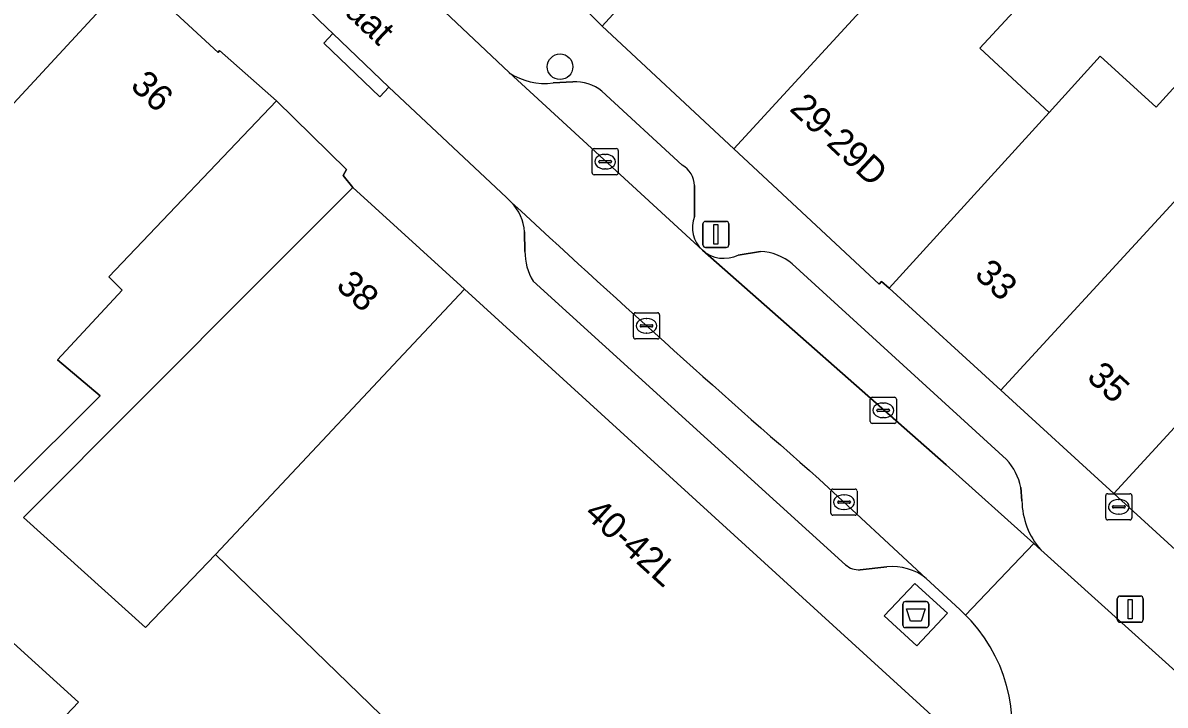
# Model space of a CAD drawing. Extents: x 160663 to 161506, y 382245 to 383291.
# Drawn here: x 160915.24 to 160958.95, y 383092.19 to 383118.28 of the extents above; entities that cross this region are included whole.
import ezdxf

# ---------------------------------------------------------------- set-up
doc = ezdxf.new("R2010")
doc.units = 0
for name, color, linetype in [('IMGEO_Afval_apart_plaats', 7, 'Continuous'), ('IMGEO_Boom', 7, 'Continuous'), ('IMGEO_Erf', 7, 'Continuous'), ('IMGEO_Kolk', 7, 'Continuous'), ('IMGEO_Lichtmast', 7, 'Continuous'), ('IMGEO_Openbare_ruimte_label', 7, 'Continuous'), ('IMGEO_Pand', 7, 'Continuous'), ('IMGEO_Pand_nummerreeks', 7, 'Continuous'), ('IMGEO_Parkeervlak_open', 7, 'Continuous'), ('IMGEO_Rijbaan_lokaal_open', 7, 'Continuous'), ('IMGEO_Voetpad_gesloten', 7, 'Continuous'), ('IMGEO_Voetpad_open', 7, 'Continuous')]:
    doc.layers.add(name, color=color, linetype=linetype)

msp = doc.modelspace()

# ---------------------------------------------------------------- linework, layer by layer
at = {"layer": 'IMGEO_Afval_apart_plaats'}
for p, q in [((160949.015, 383096.158), (160949.805, 383096.158)), ((160949.805, 383096.158), (160949.015, 383096.158)), ((160948.915, 383095.258), (160948.915, 383096.058)), ((160948.915, 383096.058), (160948.915, 383095.258)), ((160949.905, 383096.058), (160949.905, 383095.258)), ((160949.905, 383095.258), (160949.905, 383096.058)), ((160949.805, 383095.158), (160949.015, 383095.158)), ((160949.015, 383095.158), (160949.805, 383095.158))]:
    msp.add_line(p, q, dxfattribs=at)
msp.add_lwpolyline([(160949.058, 383095.872), (160949.762, 383095.872), (160949.613, 383095.402), (160949.207, 383095.402), (160949.058, 383095.872)], dxfattribs=at)
for centre, start, end in [((160949.015, 383096.058), 90, 180), ((160949.015, 383096.058), 90, 180), ((160949.805, 383096.058), 0, 90), ((160949.805, 383096.058), 360, 90), ((160949.015, 383095.258), 180, 270), ((160949.015, 383095.258), 180, 270), ((160949.805, 383095.258), 270, 0), ((160949.805, 383095.258), 270, 0)]:
    msp.add_arc(centre, 0.1, start, end, dxfattribs=at)
at = {"layer": 'IMGEO_Boom'}
msp.add_circle((160935.8, 383116.6), 0.489, dxfattribs=at)
at = {"layer": 'IMGEO_Erf'}
for points in [[(160959.111, 383132.471), (160956.576, 383129.694), (160950.889, 383133.202), (160948.342, 383130.391), (160945.969, 383127.517), (160945.833, 383127.367), (160950.924, 383122.687), (160954.111, 383119.758), (160951.858, 383117.307), (160954.513, 383114.855), (160956.465, 383116.999), (160958.601, 383115.05), (160961.033, 383117.715)], [(160929.799, 383091), (160922.617, 383097.955), (160919.932, 383095.159), (160915.276, 383099.373), (160924.336, 383108.449), (160927.869, 383111.986), (160927.5, 383112.444), (160927.624, 383112.668), (160924.955, 383115.295), (160918.533, 383108.569), (160919.047, 383108.055), (160916.572, 383105.4), (160918.208, 383104.015), (160914.661, 383100.492)]]:
    msp.add_lwpolyline(points, dxfattribs=at)
msp.add_lwpolyline([(160903.039, 383085.916), (160906.562, 383089.584), (160905.334, 383090.764), (160911.703, 383097.446), (160917.378, 383092.31), (160910.853, 383085.463), (160912.276, 383084.096), (160908.754, 383080.429)], close=True, dxfattribs=at)
at = {"layer": 'IMGEO_Kolk'}
for p, q in [((160937.024, 383112.545), (160937.024, 383113.397)), ((160937.099, 383113.471), (160937.951, 383113.471)), ((160937.512, 383113.251), (160937.537, 383113.251)), ((160938.025, 383113.397), (160938.025, 383112.545)), ((160937.283, 383112.965), (160937.283, 383112.977)), ((160937.721, 383112.928), (160937.323, 383112.928)), ((160937.326, 383113.014), (160937.724, 383113.014)), ((160937.535, 383112.691), (160937.51, 383112.691)), ((160937.767, 383112.977), (160937.767, 383112.965)), ((160937.951, 383112.471), (160937.099, 383112.471)), ((160938.605, 383106.269), (160938.605, 383107.121)), ((160938.68, 383107.195), (160939.532, 383107.195)), ((160939.606, 383107.121), (160939.606, 383106.269)), ((160938.864, 383106.689), (160938.864, 383106.701)), ((160939.302, 383106.652), (160938.904, 383106.652)), ((160938.907, 383106.738), (160939.305, 383106.738)), ((160939.093, 383106.975), (160939.118, 383106.975)), ((160939.348, 383106.701), (160939.348, 383106.689)), ((160939.532, 383106.195), (160938.68, 383106.195)), ((160939.116, 383106.415), (160939.091, 383106.415)), ((160947.739, 383103.965), (160948.591, 383103.965)), ((160947.664, 383103.039), (160947.664, 383103.891)), ((160947.966, 383103.508), (160948.364, 383103.508)), ((160948.152, 383103.745), (160948.177, 383103.745)), ((160948.665, 383103.891), (160948.665, 383103.039)), ((160947.923, 383103.459), (160947.923, 383103.471)), ((160948.361, 383103.422), (160947.963, 383103.422)), ((160948.175, 383103.185), (160948.15, 383103.185)), ((160948.407, 383103.471), (160948.407, 383103.459)), ((160948.591, 383102.965), (160947.739, 383102.965)), ((160946.239, 383100.455), (160947.091, 383100.455)), ((160946.164, 383099.529), (160946.164, 383100.381)), ((160946.466, 383099.998), (160946.864, 383099.998)), ((160946.652, 383100.235), (160946.677, 383100.235)), ((160947.165, 383100.381), (160947.165, 383099.529)), ((160956.676, 383099.351), (160956.676, 383100.203)), ((160956.751, 383100.277), (160957.603, 383100.277)), ((160957.164, 383100.057), (160957.189, 383100.057)), ((160957.677, 383100.203), (160957.677, 383099.351)), ((160946.423, 383099.949), (160946.423, 383099.961)), ((160946.861, 383099.912), (160946.463, 383099.912)), ((160946.675, 383099.675), (160946.65, 383099.675)), ((160946.907, 383099.961), (160946.907, 383099.949)), ((160956.935, 383099.771), (160956.935, 383099.783)), ((160957.373, 383099.734), (160956.975, 383099.734)), ((160956.978, 383099.82), (160957.376, 383099.82)), ((160957.419, 383099.783), (160957.419, 383099.771)), ((160947.091, 383099.455), (160946.239, 383099.455)), ((160957.603, 383099.277), (160956.751, 383099.277)), ((160957.187, 383099.497), (160957.162, 383099.497))]:
    msp.add_line(p, q, dxfattribs=at)
for points in [[(160937.024, 383112.545), (160937.024, 383113.397)], [(160937.099, 383113.471), (160937.951, 383113.471)], [(160938.025, 383113.397), (160938.025, 383112.545)], [(160937.951, 383112.471), (160937.099, 383112.471)], [(160938.605, 383106.269), (160938.605, 383107.121)], [(160938.68, 383107.195), (160939.532, 383107.195)], [(160939.606, 383107.121), (160939.606, 383106.269)], [(160939.532, 383106.195), (160938.68, 383106.195)], [(160947.739, 383103.965), (160948.591, 383103.965)], [(160947.664, 383103.039), (160947.664, 383103.891)], [(160948.665, 383103.891), (160948.665, 383103.039)], [(160948.591, 383102.965), (160947.739, 383102.965)], [(160946.239, 383100.455), (160947.091, 383100.455)], [(160946.164, 383099.529), (160946.164, 383100.381)], [(160947.165, 383100.381), (160947.165, 383099.529)], [(160956.676, 383099.351), (160956.676, 383100.203)], [(160956.751, 383100.277), (160957.603, 383100.277)], [(160957.677, 383100.203), (160957.677, 383099.351)], [(160947.091, 383099.455), (160946.239, 383099.455)], [(160957.603, 383099.277), (160956.751, 383099.277)]]:
    msp.add_lwpolyline(points, dxfattribs=at)
for centre, radius, start, end in [((160937.101, 383113.395), 0.0765, 91.552, 178.448), ((160937.101, 383113.395), 0.0765, 91.552, 178.448), ((160937.949, 383113.395), 0.0765, 1.552, 88.448), ((160937.949, 383113.395), 0.0765, 1.552, 88.448), ((160937.323, 383112.974), 0.0403, 85.8775, 175.7526), ((160937.32, 383112.964), 0.0366, 178.938, 274.7102), ((160937.724, 383112.971), 0.043, 264.8664, 352.4533), ((160937.728, 383112.976), 0.0386, 1.7309, 96.639), ((160937.101, 383112.547), 0.0765, 181.552, 268.448), ((160937.101, 383112.547), 0.0765, 181.552, 268.448), ((160937.949, 383112.547), 0.0765, 271.552, 358.448), ((160937.949, 383112.547), 0.0765, 271.552, 358.448), ((160938.682, 383107.119), 0.0765, 91.552, 178.448), ((160938.682, 383107.119), 0.0765, 91.552, 178.448), ((160939.53, 383107.119), 0.0765, 1.552, 88.448), ((160939.53, 383107.119), 0.0765, 1.552, 88.448), ((160938.904, 383106.698), 0.0403, 85.8775, 175.7526), ((160938.901, 383106.688), 0.0366, 178.938, 274.7102), ((160939.305, 383106.695), 0.043, 264.8664, 352.4533), ((160939.309, 383106.7), 0.0386, 1.7309, 96.639), ((160938.682, 383106.271), 0.0765, 181.552, 268.448), ((160938.682, 383106.271), 0.0765, 181.552, 268.448), ((160939.53, 383106.271), 0.0765, 271.552, 358.448), ((160939.53, 383106.271), 0.0765, 271.552, 358.448), ((160947.741, 383103.889), 0.0765, 91.552, 178.448), ((160947.741, 383103.889), 0.0765, 91.552, 178.448), ((160948.589, 383103.889), 0.0765, 1.552, 88.448), ((160948.589, 383103.889), 0.0765, 1.552, 88.448), ((160947.963, 383103.468), 0.0403, 85.8775, 175.7526), ((160948.368, 383103.47), 0.0386, 1.7309, 96.639), ((160947.96, 383103.458), 0.0366, 178.938, 274.7102), ((160948.364, 383103.465), 0.043, 264.8664, 352.4533), ((160947.741, 383103.041), 0.0765, 181.552, 268.448), ((160947.741, 383103.041), 0.0765, 181.552, 268.448), ((160948.589, 383103.041), 0.0765, 271.552, 358.448), ((160948.589, 383103.041), 0.0765, 271.552, 358.448), ((160946.241, 383100.379), 0.0765, 91.552, 178.448), ((160946.241, 383100.379), 0.0765, 91.552, 178.448), ((160947.089, 383100.379), 0.0765, 1.552, 88.448), ((160947.089, 383100.379), 0.0765, 1.552, 88.448), ((160946.463, 383099.958), 0.0403, 85.8775, 175.7526), ((160946.868, 383099.96), 0.0386, 1.7309, 96.639), ((160956.753, 383100.201), 0.0765, 91.552, 178.448), ((160956.753, 383100.201), 0.0765, 91.552, 178.448), ((160957.601, 383100.201), 0.0765, 1.552, 88.448), ((160957.601, 383100.201), 0.0765, 1.552, 88.448), ((160946.46, 383099.948), 0.0366, 178.938, 274.7102), ((160946.864, 383099.955), 0.043, 264.8664, 352.4533), ((160956.975, 383099.78), 0.0403, 85.8775, 175.7526), ((160956.972, 383099.77), 0.0366, 178.938, 274.7102), ((160957.376, 383099.777), 0.043, 264.8664, 352.4533), ((160957.38, 383099.782), 0.0386, 1.7309, 96.639), ((160946.241, 383099.531), 0.0765, 181.552, 268.448), ((160946.241, 383099.531), 0.0765, 181.552, 268.448), ((160947.089, 383099.531), 0.0765, 271.552, 358.448), ((160947.089, 383099.531), 0.0765, 271.552, 358.448), ((160956.753, 383099.353), 0.0765, 181.552, 268.448), ((160956.753, 383099.353), 0.0765, 181.552, 268.448), ((160957.601, 383099.353), 0.0765, 271.552, 358.448), ((160957.601, 383099.353), 0.0765, 271.552, 358.448)]:
    msp.add_arc(centre, radius, start, end, dxfattribs=at)
for centre, major_axis, ratio, start_param, end_param in [((160937.511, 383112.971), (-0.387, 0.002), 0.722429, 4.712389, 7.853982), ((160937.536, 383112.971), (-0.39, 0.002), 0.717154, 1.570796, 4.712389), ((160939.092, 383106.695), (-0.387, 0.002), 0.722429, 4.712389, 7.853982), ((160939.117, 383106.695), (-0.39, 0.002), 0.717154, 1.570796, 4.712389), ((160948.151, 383103.465), (-0.387, 0.002), 0.722429, 4.712389, 7.853982), ((160948.176, 383103.465), (-0.39, 0.002), 0.717154, 1.570796, 4.712389), ((160946.651, 383099.955), (-0.387, 0.002), 0.722429, 4.712389, 7.853982), ((160946.676, 383099.955), (-0.39, 0.002), 0.717154, 1.570796, 4.712389), ((160957.163, 383099.777), (-0.387, 0.002), 0.722429, 4.712389, 7.853982), ((160957.188, 383099.777), (-0.39, 0.002), 0.717154, 1.570796, 4.712389)]:
    msp.add_ellipse(centre, major_axis=major_axis, ratio=ratio, start_param=start_param, end_param=end_param, dxfattribs=at)
at = {"layer": 'IMGEO_Lichtmast'}
for p, q in [((160941.266, 383109.789), (160941.266, 383110.589)), ((160941.266, 383110.589), (160941.266, 383109.789)), ((160941.366, 383110.689), (160942.156, 383110.689)), ((160942.156, 383110.689), (160941.366, 383110.689)), ((160942.256, 383110.589), (160942.256, 383109.789)), ((160942.256, 383109.789), (160942.256, 383110.589)), ((160942.156, 383109.689), (160941.366, 383109.689)), ((160941.366, 383109.689), (160942.156, 383109.689)), ((160957.118, 383095.463), (160957.118, 383096.263)), ((160957.118, 383096.263), (160957.118, 383095.463)), ((160957.218, 383096.363), (160958.008, 383096.363)), ((160958.008, 383096.363), (160957.218, 383096.363)), ((160958.108, 383096.263), (160958.108, 383095.463)), ((160958.108, 383095.463), (160958.108, 383096.263)), ((160958.008, 383095.363), (160957.218, 383095.363)), ((160957.218, 383095.363), (160958.008, 383095.363))]:
    msp.add_line(p, q, dxfattribs=at)
for points in [[(160941.686, 383110.564), (160941.836, 383110.564), (160941.836, 383109.814), (160941.686, 383109.814), (160941.686, 383110.564)], [(160957.538, 383096.238), (160957.688, 383096.238), (160957.688, 383095.488), (160957.538, 383095.488), (160957.538, 383096.238)]]:
    msp.add_lwpolyline(points, dxfattribs=at)
for centre, start, end in [((160941.366, 383110.589), 90, 180), ((160941.366, 383110.589), 90, 180), ((160942.156, 383110.589), 0, 90), ((160942.156, 383110.589), 360, 90), ((160941.366, 383109.789), 180, 270), ((160941.366, 383109.789), 180, 270), ((160942.156, 383109.789), 270, 0), ((160942.156, 383109.789), 270, 0), ((160957.218, 383096.263), 90, 180), ((160957.218, 383096.263), 90, 180), ((160958.008, 383096.263), 0, 90), ((160958.008, 383096.263), 360, 90), ((160957.218, 383095.463), 180, 270), ((160957.218, 383095.463), 180, 270), ((160958.008, 383095.463), 270, 0), ((160958.008, 383095.463), 270, 0)]:
    msp.add_arc(centre, 0.1, start, end, dxfattribs=at)
at = {"layer": 'IMGEO_Pand'}
for points in [[(160894.598, 383101.021), (160894.821, 383101.251), (160898.547, 383097.837), (160903.729, 383103.405), (160900.204, 383106.927), (160901.476, 383108.194), (160903.171, 383106.798), (160909.574, 383113.593), (160911.568, 383111.629), (160919.466, 383120.156), (160916.373, 383123.023), (160916.474, 383123.152), (160910.58, 383129.146), (160901.674, 383121.447), (160904.415, 383118.611), (160900.01, 383114.885), (160902.622, 383112.091), (160898.826, 383108.199), (160898.705, 383108.319), (160893.163, 383102.485)], [(160950.924, 383122.687), (160945.833, 383127.367), (160937.416, 383118.145), (160942.448, 383113.457)], [(160954.111, 383119.758), (160950.924, 383122.687), (160942.448, 383113.457), (160948.002, 383108.283), (160948.102, 383108.392), (160948.39, 383108.129), (160954.513, 383114.855), (160951.858, 383117.307)], [(160911.568, 383111.629), (160914.317, 383108.92), (160913.458, 383107.969), (160914.309, 383107.011), (160908.493, 383100.969), (160911.75, 383097.6), (160914.661, 383100.492), (160918.208, 383104.015), (160916.572, 383105.4), (160919.047, 383108.055), (160918.533, 383108.569), (160924.955, 383115.295), (160922.774, 383117.225), (160922.714, 383117.145), (160919.466, 383120.156)], [(160964.733, 383117.338), (160963.742, 383118.25), (160962.245, 383116.609), (160961.033, 383117.715), (160958.601, 383115.05), (160956.465, 383116.999), (160954.513, 383114.855), (160948.39, 383108.129), (160952.66, 383104.233)], [(160964.849, 383109.024), (160962.866, 383110.834), (160965.464, 383113.681), (160964.219, 383114.818), (160966.382, 383117.188), (160965.411, 383118.074), (160964.733, 383117.338), (160952.66, 383104.233), (160956.981, 383100.29), (160961.927, 383105.649), (160961.841, 383105.727)], [(160932.137, 383108.095), (160927.869, 383111.986), (160924.336, 383108.449), (160915.276, 383099.373), (160919.932, 383095.159), (160922.617, 383097.955)], [(160933.406, 383073.873), (160950.3, 383091.539), (160932.137, 383108.095), (160922.617, 383097.955), (160929.799, 383091), (160923.112, 383083.664)], [(160972.183, 383102.981), (160969.31, 383105.603), (160969, 383105.264), (160966.605, 383107.45), (160963.583, 383104.138), (160961.927, 383105.649), (160956.981, 383100.29), (160964.067, 383093.823)], [(160917.378, 383092.31), (160911.703, 383097.446), (160905.334, 383090.764), (160906.562, 383089.584), (160907.966, 383088.236), (160910.766, 383085.546), (160910.853, 383085.463)]]:
    msp.add_lwpolyline(points, close=True, dxfattribs=at)
at = {"layer": 'IMGEO_Parkeervlak_open'}
for points in [[(160933.854, 383116.374), (160941.244, 383109.586)], [(160936.285, 383116.024), (160935.536, 383115.982)], [(160940.473, 383112.842), (160937.403, 383115.66)], [(160940.938, 383110.876), (160940.946, 383112.057)], [(160934.441, 383110.291), (160934.457, 383109.542)], [(160941.244, 383109.586), (160950.57, 383101.387), (160953.926, 383098.37), (160954.192, 383098.131)], [(160943.469, 383109.541), (160942.619, 383109.397)], [(160952.881, 383101.581), (160944.677, 383109.063)], [(160934.766, 383108.401), (160946.722, 383097.563)], [(160949.809, 383097.036), (160945.716, 383100.837)], [(160953.471, 383100.01), (160953.431, 383100.517)], [(160947.286, 383097.371), (160948.297, 383097.478)]]:
    msp.add_lwpolyline(points, dxfattribs=at)
for centre, radius, start, end in [((160935.209, 383118.382), 2.423, 235.9993, 277.7628), ((160936.376, 383114.406), 1.621, 50.7001, 93.2313), ((160939.993, 383112.018), 0.954, 2.3536, 59.7883), ((160932.577, 383110.139), 1.87, 4.6723, 43.0824), ((161287.665, 383493.221), 520.475, 227.1865, 228.92895), ((160942.066, 383110.462), 1.202, 159.8652, 226.8237), ((160936.595, 383109.509), 2.138, 179.1047, 211.2015), ((160942.077, 383110.551), 1.275, 229.2057, 295.1412), ((160943.372, 383107.531), 2.013, 49.5828, 87.2403), ((160951.224, 383100.05), 2.256, 11.9391, 42.7314), ((160956.381, 383100.049), 2.911, 180.7659, 221.2192), ((160947.223, 383098.112), 0.743, 227.5763, 274.8239), ((160948.53, 383095.467), 2.025, 50.8121, 96.5977)]:
    msp.add_arc(centre, radius, start, end, dxfattribs=at)
at = {"layer": 'IMGEO_Rijbaan_lokaal_open'}
for points in [[(160945.716, 383100.837), (160949.809, 383097.036), (160951.088, 383095.848), (160951.306, 383095.631), (160953.926, 383098.37), (160950.57, 383101.387), (160941.244, 383109.586), (160933.854, 383116.374), (160929.824, 383120.189), (160923.125, 383126.717), (160920.598, 383124.224), (160926.648, 383118.305), (160926.772, 383118.191), (160926.891, 383118.071), (160927.104, 383117.866), (160929.252, 383115.815), (160933.748, 383111.597), (160933.943, 383111.416)], [(160961.813, 383091.279), (160954.192, 383098.131), (160953.926, 383098.37), (160951.306, 383095.631), (160951.524, 383095.414)]]:
    msp.add_lwpolyline(points, dxfattribs=at)
for centre, radius, start, end in [((161287.665, 383493.221), 520.475, 227.1865, 228.92895), ((160947.037, 383091.335), 6.064, 340.947, 42.276)]:
    msp.add_arc(centre, radius, start, end, dxfattribs=at)
at = {"layer": 'IMGEO_Voetpad_gesloten'}
msp.add_lwpolyline([(160950.627, 383095.706), (160949.37, 383096.851), (160948.193, 383095.61), (160949.45, 383094.465)], close=True, dxfattribs=at)
at = {"layer": 'IMGEO_Voetpad_open'}
for points in [[(160954.192, 383098.131), (160961.813, 383091.279), (160964.067, 383093.823), (160956.981, 383100.29), (160952.66, 383104.233), (160948.39, 383108.129), (160948.102, 383108.392), (160948.002, 383108.283), (160942.448, 383113.457), (160937.416, 383118.145), (160935.811, 383119.75), (160935.53, 383119.466), (160934.171, 383120.731), (160934.436, 383121.004), (160932.761, 383122.608), (160928.405, 383126.797), (160928.327, 383126.872), (160928.203, 383126.744), (160925.4, 383129.44), (160925.467, 383129.608), (160920.856, 383134.043), (160920.779, 383134.126), (160920.569, 383134.352), (160914.367, 383141.037)], [(160910.58, 383129.146), (160916.474, 383123.152), (160916.373, 383123.023), (160919.466, 383120.156), (160922.714, 383117.145), (160922.774, 383117.225), (160924.955, 383115.295), (160927.624, 383112.668), (160927.5, 383112.444), (160927.869, 383111.986), (160932.137, 383108.095), (160950.3, 383091.539), (160952.769, 383089.355)], [(160935.811, 383119.75), (160937.416, 383118.145), (160945.833, 383127.367)], [(160929.824, 383120.189), (160933.854, 383116.374)], [(160933.943, 383111.416), (160933.748, 383111.597), (160929.252, 383115.815), (160928.908, 383115.453), (160926.758, 383117.506), (160927.104, 383117.866), (160926.891, 383118.071), (160926.772, 383118.191), (160926.648, 383118.305)], [(160935.536, 383115.982), (160936.285, 383116.024)], [(160937.403, 383115.66), (160940.473, 383112.842)], [(160940.946, 383112.057), (160940.938, 383110.876)], [(160934.457, 383109.542), (160934.441, 383110.291)], [(160942.619, 383109.397), (160943.469, 383109.541)], [(160944.677, 383109.063), (160952.881, 383101.581)], [(160946.722, 383097.563), (160934.766, 383108.401)], [(160953.431, 383100.517), (160953.471, 383100.01)], [(160948.297, 383097.478), (160947.286, 383097.371)], [(160951.524, 383095.414), (160951.306, 383095.631), (160951.088, 383095.848), (160949.809, 383097.036)]]:
    msp.add_lwpolyline(points, dxfattribs=at)
for points in [[(160927.104, 383117.866), (160926.758, 383117.506), (160928.908, 383115.453), (160929.252, 383115.815)], [(160949.37, 383096.851), (160950.627, 383095.706), (160949.45, 383094.465), (160948.193, 383095.61)]]:
    msp.add_lwpolyline(points, close=True, dxfattribs=at)
for centre, radius, start, end in [((160935.209, 383118.382), 2.423, 235.9993, 277.7628), ((160936.376, 383114.406), 1.621, 50.7001, 93.2313), ((160939.993, 383112.018), 0.954, 2.3536, 59.7883), ((160932.577, 383110.139), 1.87, 4.6723, 43.0824), ((160942.066, 383110.462), 1.202, 159.8652, 226.8237), ((160936.595, 383109.509), 2.138, 179.1047, 211.2015), ((160942.077, 383110.551), 1.275, 229.2057, 295.1412), ((160943.372, 383107.531), 2.013, 49.5828, 87.2403), ((160951.224, 383100.05), 2.256, 11.9391, 42.7314), ((160956.381, 383100.049), 2.911, 180.7659, 221.2192), ((160947.223, 383098.112), 0.743, 227.5763, 274.8239), ((160948.53, 383095.467), 2.025, 50.8121, 96.5977), ((160947.037, 383091.335), 6.064, 340.947, 42.276)]:
    msp.add_arc(centre, radius, start, end, dxfattribs=at)

# ---------------------------------------------------------------- texts
at = {"layer": 'IMGEO_Openbare_ruimte_label'}
msp.add_text('Prins Hendrikstraat', height=1, rotation=316.662, dxfattribs=at).set_placement((160920.601, 383125.171))
at = {"layer": 'IMGEO_Pand_nummerreeks'}
for s, rotation, p in [('36', 317.17, (160919.318, 383115.821)), ('29-29D', 317.0282, (160944.538, 383114.954)), ('33', 317.6183, (160951.613, 383108.599)), ('38', 317.6492, (160927.185, 383108.171)), ('35', 317.6183, (160955.908, 383104.68)), ('40-42L', 317.9051, (160936.68, 383099.451))]:
    msp.add_text(s, height=1, rotation=rotation, dxfattribs=at).set_placement(p)

doc.saveas('drawing.dxf')
